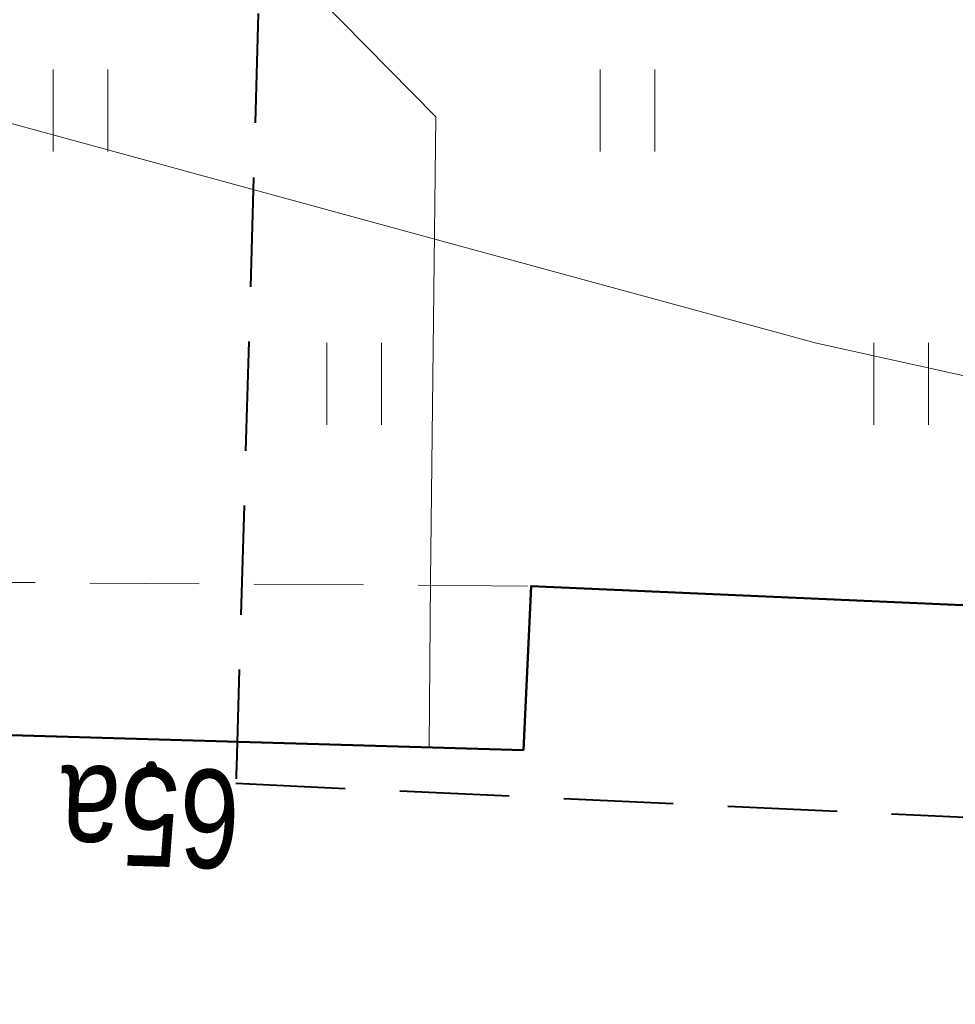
# Model space of a CAD drawing. Header units: metres. Extents: x 5504996 to 5514259, y 5943254 to 5951281.
# Tile 365 of 656: x 5509711 to 5509720, y 5948007 to 5948016. Entities that reach past the tile are written whole.
import ezdxf

# ---------------------------------------------------------------- set-up
doc = ezdxf.new("R2010")
doc.units = ezdxf.units.M
doc.linetypes.add('L_0_04', pattern=[1.5, 1, -0.5])
doc.layers.get('0').update_dxf_attribs({"linetype": 'CONTINUOUS', "lineweight": 18, "true_color": 0x000000})
for name, color, linetype, lineweight, true_color in [('EGB_AdresNieruchomosci', 7, 'CONTINUOUS', 18, 0x000000), ('EGB_Budynek', 7, 'CONTINUOUS', 50, 0x0a0909), ('GES_PrzewodElektroenergetyczny', 1, 'CONTINUOUS', 18, 0xff0000), ('GES_PrzewodKanalizacyjny', 7, 'CONTINUOUS', 18, 0x803300), ('KR_ObiektKarto', 7, 'CONTINUOUS', 18, 0x000000), ('OT_ZagospodarowanieTerenu', 7, 'CONTINUOUS', 18, 0x000000)]:
    doc.layers.add(name, color=color, linetype=linetype, lineweight=lineweight, true_color=true_color)
doc.layers.add('zakrees', color=5, linetype='L_0_04', lineweight=40)
doc.styles.get("Standard").update_dxf_attribs({"font": 'simplex.shx'})

# ---------------------------------------------------------------- blocks, each defined once
blk = doc.blocks.new('OTZT_S')
at = {"color": 0, "linetype": 'Continuous', "lineweight": 18, "flags": 128}
for points in [[(-0.5, -0.75), (-0.5, 0.75)], [(0.5, 0.75), (0.5, -0.75)]]:
    blk.add_lwpolyline(points, dxfattribs=at)
blk = doc.blocks.new('EGB_ADRES')
at = {"linetype": 'Continuous', "lineweight": 13}
blk.add_hatch(color=0, dxfattribs=at).paths.add_polyline_path([(0, -0.091, 1), (0, 0.091, 1)])
at = {"color": 0, "linetype": 'Continuous', "lineweight": 13}
blk.add_circle((0, 0), 0.0906, dxfattribs=at)

msp = doc.modelspace()

# ---------------------------------------------------------------- linework, layer by layer
at = {"layer": 'EGB_Budynek', "linetype": 'Continuous', "lineweight": 50, "flags": 128}
msp.add_lwpolyline([(5509726.23, 5948001.44), (5509716.07, 5948001.82), (5509716.11, 5948000.4), (5509707.68, 5948000.65), (5509707.94, 5948006.81), (5509704.18, 5948007.01), (5509704.61, 5948016.26), (5509710.2, 5948016.05), (5509710.02, 5948009.91), (5509715.85, 5948009.74), (5509715.92, 5948011.24), (5509726.58, 5948010.77)], close=True, dxfattribs=at)
at = {"layer": 'GES_PrzewodElektroenergetyczny', "color": 1, "linetype": 'Continuous', "lineweight": 18, "true_color": 0xff0000, "flags": 128}
msp.add_lwpolyline([(5509696.92, 5948020.25), (5509711.19, 5948019.45), (5509715.05, 5948015.53), (5509715, 5948011.29), (5509714.99, 5948009.77)], dxfattribs=at)
at = {"layer": 'GES_PrzewodKanalizacyjny', "color": 36, "linetype": 'Continuous', "lineweight": 18, "true_color": 0x803300, "flags": 128}
msp.add_lwpolyline([(5509710.19, 5948015.73), (5509710.43, 5948015.67), (5509715.04, 5948014.41), (5509718.53, 5948013.46), (5509726.63, 5948011.67)], dxfattribs=at)
at = {"layer": 'OT_ZagospodarowanieTerenu', "color": 18, "linetype": 'L_0_04', "lineweight": 18, "true_color": 0x000000, "flags": 128}
msp.add_lwpolyline([(5509704.27, 5948004.92), (5509706.55, 5948004.91), (5509706.32, 5947998.35), (5509714.43, 5947998.09), (5509714.56, 5948000.45), (5509716.11, 5948000.4), (5509716.07, 5948001.82), (5509726.23, 5948001.44), (5509726.58, 5948010.77), (5509715.92, 5948011.24), (5509710.06, 5948011.28), (5509710.2, 5948016.05), (5509704.61, 5948016.26), (5509704.18, 5948007.01)], close=True, dxfattribs=at)

# ---------------------------------------------------------------- block references
at = {"layer": 'EGB_AdresNieruchomosci', "linetype": 'Continuous', "xscale": 0.5, "yscale": 0.5, "zscale": 0.5}
msp.add_blockref('EGB_ADRES', (5509712.45, 5948009.59), dxfattribs=at)
at = {"layer": 'KR_ObiektKarto', "linetype": 'Continuous', "xscale": 0.5, "yscale": 0.5, "zscale": 0.5}
for p in [(5509711.8025, 5948015.5875), (5509711.8025, 5948015.5875), (5509716.8025, 5948015.5875), (5509716.8025, 5948015.5875), (5509714.3025, 5948013.0875), (5509714.3025, 5948013.0875), (5509719.3025, 5948013.0875), (5509719.3025, 5948013.0875)]:
    msp.add_blockref('OTZT_S', p, dxfattribs=at)

# ---------------------------------------------------------------- next in the draw order: texts
at = {"layer": 'EGB_AdresNieruchomosci', "color": 18, "true_color": 0x000000, "insert": (5509712.45, 5948009.59), "char_height": 0.9, "attachment_point": 8, "rotation": 178.3, "line_spacing_factor": 0.9, "bg_fill": 3, "box_fill_scale": 1, "bg_fill_color": 0, "bg_fill_transparency": 0}
msp.add_mtext('\\W0.7818x;\\fArial|b0|i0;65a', dxfattribs=at)

# ---------------------------------------------------------------- next in the draw order: linework, layer by layer
at = {"layer": 'zakrees'}
msp.add_lwpolyline([(5509714.5552, 5948055.4588), (5509713.2228, 5948009.4369), (5509726.4451, 5948008.8219), (5509723.5751, 5947944.5553), (5509778.5144, 5947950.3977), (5509806.599, 5947950.1927), (5509914.6326, 5947944.5553), (5509916.7851, 5948014.7669), (5509930.3149, 5948014.5619), (5509930.5199, 5948051.0514), (5509714.5552, 5948055.4588)], dxfattribs=at)

doc.saveas('drawing.dxf')
